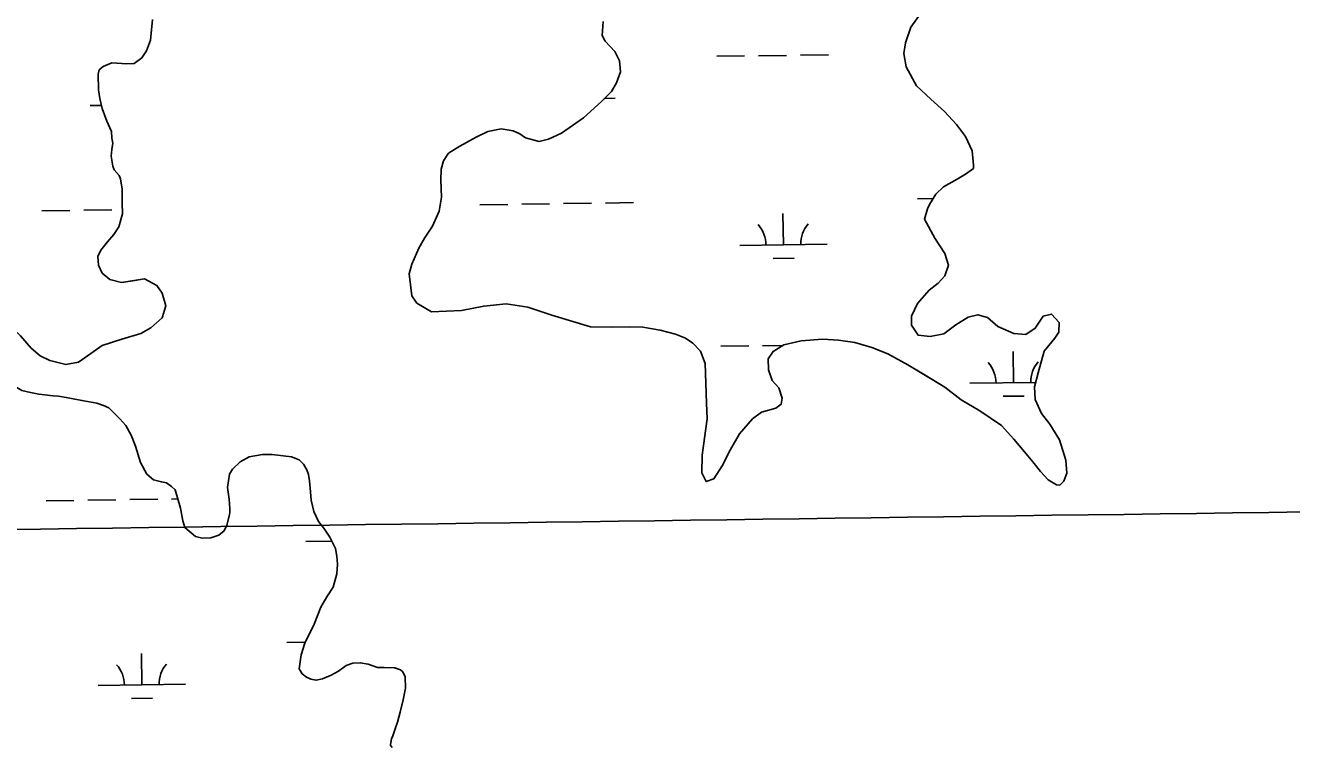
# Model space of a CAD drawing. Extents: x 3767014 to 3805179, y 361544 to 387384.
# Drawn here: x 3775749 to 3777201, y 372839 to 373666 of the extents above; entities that cross this region are included whole.
import ezdxf

# ---------------------------------------------------------------- set-up
doc = ezdxf.new("R2010")
doc.units = 0
for name, color, linetype in [('V-GRID-MAJR', 7, 'Continuous'), ('V-TOPO-SHOR', 7, 'Continuous'), ('V-WETL-SWMP', 7, 'Continuous')]:
    doc.layers.add(name, color=color, linetype=linetype)

msp = doc.modelspace()

# ---------------------------------------------------------------- linework, layer by layer
at = {"layer": 'V-GRID-MAJR'}
msp.add_spline([(3771169.95, 373025.6), (3773820.257, 373061.356), (3779120.863, 373133.445), (3784421.458, 373206.305), (3789722.043, 373279.937), (3795022.617, 373354.339), (3800323.181, 373429.512), (3802973.458, 373467.388)], degree=3, dxfattribs=at)
at = {"layer": 'V-TOPO-SHOR'}
for points in [[(3776915.978, 373331.782), (3776906.921, 373318.032), (3776896.288, 373310.96), (3776882.436, 373312.251), (3776864.233, 373320.256), (3776852.16, 373330.4), (3776841.105, 373333.318), (3776829.974, 373330.691), (3776815.99, 373321.997), (3776801.986, 373311.64), (3776786.411, 373308.515), (3776772.567, 373310.36), (3776764.946, 373321.557), (3776765.083, 373332.096), (3776771.93, 373346.43), (3776785.444, 373361.786), (3776795.539, 373369.976), (3776803.411, 373378.194), (3776807.454, 373390.345), (3776803.192, 373403.716), (3776791.777, 373421.618), (3776779.857, 373443.411), (3776783.337, 373455.015), (3776785.62, 373459.977), (3776792.991, 373472.087), (3776801.976, 373480.289), (3776817.623, 373488.96), (3776827.131, 373494.938), (3776836.093, 373501.48), (3776836.145, 373505.363), (3776834.691, 373521.468), (3776827.144, 373538.211), (3776816.779, 373551.662), (3776803.108, 373566.819), (3776787.206, 373580.895), (3776770.76, 373596.089), (3776758.841, 373617.882), (3776756.271, 373633.449), (3776758.095, 373645.63), (3776764.43, 373663.3), (3776776.296, 373679.789)], [(3775906.277, 373330.027), (3775910.34, 373343.843), (3775906.093, 373358.323), (3775900.106, 373367.276), (3775885.78, 373374.676), (3775872.44, 373372.632), (3775859.652, 373370.58), (3775846.383, 373374.084), (3775837.603, 373381.41), (3775833.282, 373390.343), (3775832.303, 373400.341), (3775835.725, 373407.507), (3775843.622, 373417.391), (3775850.942, 373425.618), (3775856.605, 373434.418), (3775860.682, 373449.344), (3775860.295, 373462.109), (3775860.5, 373477.639), (3775858.434, 373489.317), (3775856.82, 373493.22), (3775851.36, 373499.95), (3775849.748, 373503.855), (3775847.682, 373515.531), (3775848.337, 373523.291), (3775849.541, 373530.486), (3775848.505, 373536.048), (3775848.05, 373543.82), (3775842.658, 373555.541), (3775837.298, 373570.035), (3775834.679, 373581.718), (3775833.145, 373591.725), (3775832.823, 373609.481), (3775833.999, 373614.46), (3775838.486, 373618.283), (3775848.527, 373622.59), (3775865.708, 373621.255), (3775874.035, 373621.701), (3775882.997, 373628.243), (3775888.099, 373636.496), (3775892.697, 373648.641), (3775893.964, 373660.831), (3775895.228, 373672.463)], [(3776411.686, 373670.139), (3776410.365, 373654.066), (3776414.16, 373647.361), (3776425.103, 373635.566)], [(3776425.103, 373635.566), (3776430.512, 373624.956), (3776431.454, 373612.184), (3776426.85, 373599.485), (3776421.171, 373589.572), (3776409.925, 373578.071), (3776389.154, 373559.479), (3776363.964, 373542.057), (3776348.893, 373535.042), (3776338.317, 373532.407), (3776322.838, 373536.492), (3776316.239, 373541.018), (3776308.516, 373544.447), (3776294.678, 373546.847), (3776279.66, 373543.716), (3776266.26, 373537.234), (3776247.263, 373526.943), (3776234.397, 373518.789), (3776228.734, 373509.987), (3776225.837, 373500.593), (3776225.671, 373487.836), (3776226.525, 373468.409), (3776223.541, 373452.358), (3776216.104, 373435.26), (3776207.048, 373421.507), (3776200.241, 373409.946), (3776192.235, 373391.746), (3776189.317, 373380.687), (3776192.311, 373355.13), (3776198.303, 373346.729), (3776214.82, 373337.083), (3776249.231, 373338.295), (3776274.819, 373343.507), (3776300.369, 373345.946), (3776325.287, 373342.293), (3776352.905, 373333.054), (3776397.111, 373319.716), (3776422.072, 373319.388), (3776442.048, 373319.683), (3776457.023, 373319.486), (3776476.948, 373315.896), (3776494.639, 373311.227), (3776506.228, 373306.637), (3776514.478, 373300.981), (3776523.235, 373291.99), (3776528.592, 373277.496), (3776529.405, 373254.741), (3776530.216, 373231.983), (3776531.093, 373214.219), (3776525, 373172.692), (3776524.734, 373152.169), (3776529.594, 373142.119), (3776538.513, 373145.331), (3776548.138, 373160.185), (3776557.813, 373178.92), (3776568.039, 373197.094), (3776582.684, 373214.098), (3776593.326, 373221.725), (3776609.476, 373226.507), (3776615.636, 373230.865), (3776616.839, 373238.062), (3776613.109, 373249.76), (3776605.454, 373258.181), (3776601.176, 373270.443), (3776600.788, 373283.208), (3776606.443, 373291.455), (3776618.747, 373299.062), (3776638.781, 373303.79), (3776663.216, 373305.691), (3776681.506, 373304.341), (3776700.336, 373301.876), (3776719.677, 373296.076), (3776737.886, 373288.625), (3776761.024, 373276.118), (3776780.838, 373264.207), (3776803.405, 373250.598), (3776822.077, 373235.928), (3776843.548, 373223.441), (3776868.29, 373206.476), (3776882.509, 373190.755), (3776894.523, 373176.173), (3776904.361, 373164.95), (3776913.09, 373153.742), (3776921.841, 373144.196), (3776931.198, 373138.525), (3776935.075, 373137.919), (3776939.577, 373142.852), (3776943.022, 373151.683), (3776942.108, 373166.675), (3776934.647, 373190.073), (3776923.787, 373207.969), (3776913.962, 373220.302), (3776906.962, 373236.481), (3776906.043, 373250.917), (3776910.135, 373266.951), (3776917.118, 373291.826), (3776929.517, 373306.641), (3776934.049, 373313.795), (3776934.195, 373324.889), (3776925.444, 373334.433), (3776915.978, 373331.782)], [(3775614.359, 373321.645), (3775624.912, 373322.616), (3775642.159, 373326.273), (3775664.453, 373334.304), (3775680.022, 373336.874), (3775696.107, 373336.663), (3775713.798, 373331.991), (3775728.672, 373324.031), (3775744.014, 373309.406), (3775756.036, 373295.379), (3775766.458, 373286.366), (3775777.486, 373281.23), (3775795.732, 373276.552), (3775810.191, 373279.137), (3775821.946, 373287.304), (3775837.624, 373298.193), (3775859.912, 373305.668), (3775881.631, 373312.042), (3775893.366, 373318.546), (3775906.277, 373330.027)], [(3775781.394, 373240.679), (3775764.774, 373242.561), (3775755.368, 373244.349), (3775745.413, 373246.698), (3775733.852, 373253.508), (3775727.267, 373259.142), (3775724.034, 373266.396), (3775722.479, 373274.737), (3775721.486, 373283.628), (3775718.303, 373294.765), (3775710.611, 373300.411), (3775691.167, 373298.447), (3775679.447, 373293.055), (3775671.054, 373287.615), (3775656.531, 373280.04), (3775644.839, 373276.863), (3775633.717, 373274.791), (3775625.41, 373276.009), (3775618.777, 373277.76), (3775611.011, 373277.863), (3775598.78, 373275.802), (3775590.971, 373273.601)], [(3775864.758, 373206.566), (3775857.819, 373214.086), (3775845.083, 373226.763), (3775838.865, 373229.581), (3775831.468, 373232.022), (3775814.309, 373235.377), (3775800.268, 373237.904), (3775787.395, 373240.028), (3775781.394, 373240.679)], [(3775983.874, 373107.266), (3775983.441, 373104.143), (3775980.156, 373092.066), (3775977.338, 373085.848), (3775971.016, 373080.849), (3775961.984, 373077.839), (3775952.203, 373077.185), (3775944.411, 373079.242), (3775932.035, 373089.57), (3775929.788, 373097.026), (3775927.24, 373111.526), (3775921.262, 373132.717), (3775917.012, 373136.682), (3775911.2, 373140.667), (3775905.353, 373141.917), (3775896.393, 373144.38), (3775888.658, 373150.735), (3775881.404, 373164.125), (3775875.786, 373182.965), (3775870.869, 373195.539), (3775864.758, 373206.566)], [(3776169.951, 372837.021), (3776167.647, 372840.179), (3776168.042, 372840.564), (3776168.91, 372847.199), (3776170.52, 372850.697), (3776173.359, 372858.479), (3776175.808, 372866.266), (3776179.083, 372877.561), (3776182.398, 372891.983), (3776185.311, 372905.237), (3776184.696, 372918.148), (3776182.038, 372924.046), (3776179.333, 372926.428), (3776172.711, 372928.47), (3776160.6, 372929.019), (3776153.173, 372929.117), (3776142.274, 372932.779), (3776133.304, 372934.458), (3776124.694, 372933.791), (3776117.231, 372931.151), (3776108.152, 372924.624), (3776099.882, 372920.04), (3776090.054, 372915.869), (3776082.608, 372914.402), (3776076.759, 372915.651), (3776071.702, 372917.673), (3776066.672, 372921.648), (3776063.231, 372927.556), (3776065.394, 372943.557), (3776069.869, 372956.792), (3776080.32, 372978.55), (3776088.002, 372997.997), (3776094.805, 373010.027), (3776102.381, 373021.267), (3776106.489, 373036.461), (3776107.024, 373047.399), (3776106.364, 373056.791), (3776104.914, 373065.411), (3776101.869, 373071.707), (3776098.439, 373078.398), (3776091.535, 373088.654), (3776085.381, 373096.398), (3776080.06, 373108.038), (3776077.178, 373120.9), (3776076.054, 373130.534), (3776075.12, 373142.9), (3776073.969, 373150.422), (3776072.005, 373155.763), (3776068.104, 373162.304), (3776063.24, 373167.06), (3776054.45, 373170.537), (3776041.959, 373172.108), (3776032.28, 373173.409), (3776021.256, 373173.396), (3776005.816, 373170.705), (3775995.576, 373164.975), (3775986.864, 373156.488), (3775983.269, 373150.67), (3775981.115, 373135.451), (3775982.895, 373122.135), (3775983.925, 373111.176), (3775983.874, 373107.266)]]:
    msp.add_lwpolyline(points, dxfattribs=at)
at = {"layer": 'V-WETL-SWMP'}
for p, q in [((3776637.879, 373631.376), (3776669.876, 373631.821)), ((3776541.888, 373630.043), (3776573.885, 373630.487)), ((3776589.884, 373630.71), (3776621.881, 373631.154)), ((3775823.631, 373573.631), (3775836.453, 373573.809)), ((3776413.597, 373581.826), (3776425.481, 373581.991)), ((3776270.32, 373459.753), (3776302.317, 373460.198)), ((3776318.315, 373460.42), (3776350.312, 373460.865)), ((3776366.31, 373461.087), (3776398.307, 373461.531)), ((3776414.306, 373461.753), (3776446.303, 373462.198)), ((3776772.179, 373466.725), (3776789.878, 373466.971)), ((3775768.46, 373452.782), (3775800.457, 373453.226)), ((3775816.455, 373453.449), (3775848.452, 373453.893)), ((3776618.307, 373413.84), (3776617.807, 373449.837)), ((3776568.312, 373413.146), (3776668.302, 373414.535)), ((3776606.522, 373398.244), (3776630.52, 373398.578)), ((3776546.509, 373297.4), (3776578.506, 373297.844)), ((3776594.505, 373298.067), (3776617.66, 373298.388)), ((3776881.966, 373255.625), (3776881.466, 373291.622)), ((3776831.971, 373254.931), (3776907.334, 373255.978)), ((3776870.181, 373240.029), (3776894.179, 373240.363)), ((3775773.082, 373120.14), (3775805.079, 373120.584)), ((3775821.077, 373120.806), (3775853.074, 373121.251)), ((3775869.073, 373121.473), (3775901.07, 373121.918)), ((3775917.068, 373122.14), (3775924.218, 373122.239)), ((3776071.074, 373073.532), (3776100.722, 373073.944)), ((3776049.272, 372957.786), (3776070.488, 372958.081)), ((3775882.869, 372909.04), (3775882.369, 372945.037)), ((3775832.874, 372908.346), (3775932.864, 372909.735)), ((3775871.084, 372893.444), (3775895.082, 372893.778))]:
    msp.add_line(p, q, dxfattribs=at)
for points in [[(3776776.295, 373679.788), (3776764.429, 373663.3), (3776758.095, 373645.63), (3776756.271, 373633.449), (3776758.841, 373617.882), (3776770.761, 373596.09), (3776787.205, 373580.896), (3776803.109, 373566.819), (3776816.779, 373551.661), (3776827.144, 373538.211), (3776834.691, 373521.469)], [(3775895.227, 373672.463), (3775892.696, 373648.641), (3775888.099, 373636.497), (3775882.998, 373628.242), (3775874.036, 373621.702), (3775865.709, 373621.256), (3775848.528, 373622.591), (3775838.486, 373618.284), (3775833.998, 373614.46), (3775832.823, 373609.482), (3775833.145, 373591.725), (3775834.679, 373581.719), (3775837.299, 373570.035), (3775842.657, 373555.541), (3775848.051, 373543.82), (3775848.504, 373536.047), (3775849.541, 373530.486), (3775848.337, 373523.29), (3775847.681, 373515.532), (3775849.747, 373503.855), (3775851.36, 373499.95), (3775856.82, 373493.221), (3775858.433, 373489.317), (3775860.499, 373477.64), (3775860.296, 373462.109), (3775860.683, 373449.344), (3775856.605, 373434.419), (3775850.942, 373425.617), (3775843.622, 373417.391), (3775835.726, 373407.508), (3775832.303, 373400.341), (3775833.282, 373390.343), (3775837.603, 373381.41), (3775846.383, 373374.083), (3775859.652, 373370.58), (3775885.78, 373374.676)], [(3776192.311, 373355.129), (3776189.317, 373380.687), (3776192.235, 373391.745), (3776200.24, 373409.947), (3776207.049, 373421.508), (3776216.105, 373435.259), (3776223.541, 373452.359), (3776226.525, 373468.408), (3776225.67, 373487.836), (3776225.837, 373500.594), (3776228.734, 373509.987), (3776234.397, 373518.789), (3776247.263, 373526.942), (3776266.26, 373537.234), (3776279.66, 373543.716), (3776294.679, 373546.848), (3776308.517, 373544.447), (3776316.239, 373541.018), (3776322.837, 373536.493), (3776338.317, 373532.407), (3776348.892, 373535.042), (3776363.963, 373542.057), (3776389.155, 373559.48), (3776409.925, 373578.07), (3776421.171, 373589.573), (3776426.849, 373599.484), (3776431.453, 373612.184), (3776430.511, 373624.956), (3776425.102, 373635.567), (3776414.161, 373647.36), (3776410.366, 373654.067), (3776411.686, 373670.138)], [(3776834.691, 373521.469), (3776836.145, 373505.362), (3776836.094, 373501.479), (3776827.132, 373494.939), (3776817.622, 373488.961), (3776801.975, 373480.29), (3776792.992, 373472.086), (3776785.621, 373459.977), (3776783.337, 373455.014), (3776779.857, 373443.41), (3776791.776, 373421.618), (3776803.192, 373403.716), (3776807.455, 373390.345), (3776803.412, 373378.194), (3776795.538, 373369.975), (3776785.445, 373361.786), (3776771.929, 373346.429), (3776765.084, 373332.095), (3776764.946, 373321.556), (3776772.567, 373310.361), (3776786.412, 373308.515), (3776801.986, 373311.64), (3776815.991, 373321.997), (3776829.974, 373330.69), (3776841.104, 373333.319), (3776852.161, 373330.4), (3776864.233, 373320.256), (3776882.435, 373312.251), (3776896.288, 373310.96), (3776906.921, 373318.033), (3776915.977, 373331.783), (3776925.443, 373334.433), (3776934.194, 373324.888), (3776934.049, 373313.794), (3776929.517, 373306.641), (3776917.118, 373291.825), (3776910.135, 373266.952), (3776906.042, 373250.917), (3776906.963, 373236.481), (3776913.963, 373220.301), (3776923.787, 373207.968), (3776934.648, 373190.073), (3776942.108, 373166.675), (3776943.022, 373151.684), (3776939.577, 373142.853), (3776935.075, 373137.919), (3776931.199, 373138.525), (3776921.842, 373144.195), (3776913.091, 373153.741), (3776904.362, 373164.95), (3776894.523, 373176.174), (3776882.509, 373190.756), (3776868.291, 373206.475), (3776843.548, 373223.442), (3776822.076, 373235.928), (3776803.406, 373250.597), (3776761.023, 373276.117), (3776737.886, 373288.624), (3776719.677, 373296.075), (3776700.336, 373301.876), (3776681.506, 373304.341), (3776663.216, 373305.69), (3776638.781, 373303.791), (3776618.748, 373299.061), (3776606.443, 373291.455), (3776600.788, 373283.208), (3776601.175, 373270.443), (3776605.453, 373258.182), (3776613.109, 373249.76), (3776616.839, 373238.061), (3776615.636, 373230.865), (3776609.476, 373226.508), (3776593.325, 373221.726), (3776582.685, 373214.099), (3776568.038, 373197.093), (3776557.814, 373178.919), (3776548.138, 373160.184), (3776538.512, 373145.331), (3776529.594, 373142.119), (3776524.733, 373152.169), (3776525.001, 373172.692), (3776531.093, 373214.22), (3776530.216, 373231.984), (3776528.593, 373277.496), (3776523.235, 373291.99), (3776514.477, 373300.981), (3776506.229, 373306.637), (3776494.639, 373311.227), (3776476.948, 373315.896), (3776457.023, 373319.486), (3776442.047, 373319.682), (3776422.071, 373319.389), (3776397.111, 373319.716), (3776352.904, 373333.054), (3776325.287, 373342.292), (3776300.37, 373345.947), (3776274.819, 373343.508), (3776249.231, 373338.295), (3776214.82, 373337.082), (3776198.303, 373346.729), (3776192.311, 373355.129)], [(3775885.78, 373374.676), (3775900.107, 373367.277), (3775906.092, 373358.322), (3775910.341, 373343.843), (3775906.276, 373330.027), (3775893.366, 373318.546), (3775881.631, 373312.042), (3775859.912, 373305.669), (3775837.623, 373298.194), (3775810.19, 373279.137), (3775795.732, 373276.552), (3775777.486, 373281.229), (3775766.458, 373286.367), (3775756.035, 373295.379), (3775744.014, 373309.406)], [(3775745.412, 373246.699), (3775755.367, 373244.349), (3775764.775, 373242.562), (3775781.393, 373240.68), (3775787.395, 373240.029), (3775800.268, 373237.905), (3775814.31, 373235.376), (3775831.468, 373232.023), (3775838.865, 373229.581), (3775845.083, 373226.763), (3775857.819, 373214.085), (3775864.758, 373206.566), (3775870.869, 373195.539), (3775875.786, 373182.964), (3775881.404, 373164.124), (3775888.657, 373150.736), (3775896.393, 373144.38), (3775905.353, 373141.917), (3775911.201, 373140.667), (3775917.013, 373136.681), (3775921.262, 373132.716), (3775927.24, 373111.526), (3775929.787, 373097.027), (3775932.035, 373089.569), (3775944.41, 373079.242), (3775952.203, 373077.186), (3775961.985, 373077.839), (3775971.017, 373080.849), (3775977.338, 373085.848), (3775980.156, 373092.067), (3775983.442, 373104.144), (3775983.873, 373107.266), (3775983.925, 373111.175), (3775982.895, 373122.135), (3775981.115, 373135.451), (3775983.269, 373150.67), (3775986.864, 373156.488), (3775995.576, 373164.975), (3776005.816, 373170.705), (3776021.255, 373173.396), (3776032.28, 373173.408), (3776054.449, 373170.537)], [(3776054.449, 373170.537), (3776063.24, 373167.06), (3776068.103, 373162.305), (3776072.006, 373155.764), (3776073.969, 373150.421), (3776075.121, 373142.899), (3776076.054, 373130.533), (3776077.179, 373120.9), (3776080.06, 373108.039), (3776085.381, 373096.397), (3776091.535, 373088.654), (3776098.438, 373078.398), (3776101.869, 373071.707), (3776104.914, 373065.412), (3776106.365, 373056.792), (3776107.024, 373047.4), (3776106.49, 373036.46), (3776102.381, 373021.266), (3776094.806, 373010.028), (3776088.002, 372997.997), (3776080.319, 372978.549), (3776069.869, 372956.792), (3776065.395, 372943.558), (3776063.231, 372927.557), (3776066.672, 372921.648), (3776071.703, 372917.672), (3776076.759, 372915.651), (3776082.607, 372914.402), (3776090.054, 372915.868), (3776099.883, 372920.04), (3776108.153, 372924.623), (3776117.231, 372931.151), (3776124.694, 372933.79), (3776133.303, 372934.459), (3776142.274, 372932.778), (3776153.173, 372929.116), (3776160.6, 372929.019), (3776172.712, 372928.469), (3776179.332, 372926.428), (3776182.037, 372924.047), (3776184.697, 372918.147), (3776185.31, 372905.238), (3776182.399, 372891.983), (3776179.083, 372877.561), (3776175.807, 372866.266), (3776173.359, 372858.479), (3776170.521, 372850.697), (3776168.911, 372847.199), (3776168.042, 372840.564), (3776167.646, 372840.178), (3776169.951, 372837.021)]]:
    msp.add_lwpolyline(points, dxfattribs=at)
for centre, start, end in [((3776563.063, 373413.548), 0.024037, 41.567696), ((3776673.538, 373415.082), 140.024034, 181.567693), ((3776826.722, 373255.333), 0.024037, 41.567696), ((3776937.197, 373256.867), 140.024034, 181.567693), ((3775827.625, 372908.748), 0.024037, 41.567696), ((3775938.1, 372910.282), 140.024034, 181.567692)]:
    msp.add_arc(centre, 35.246, start, end, dxfattribs=at)

doc.saveas('drawing.dxf')
